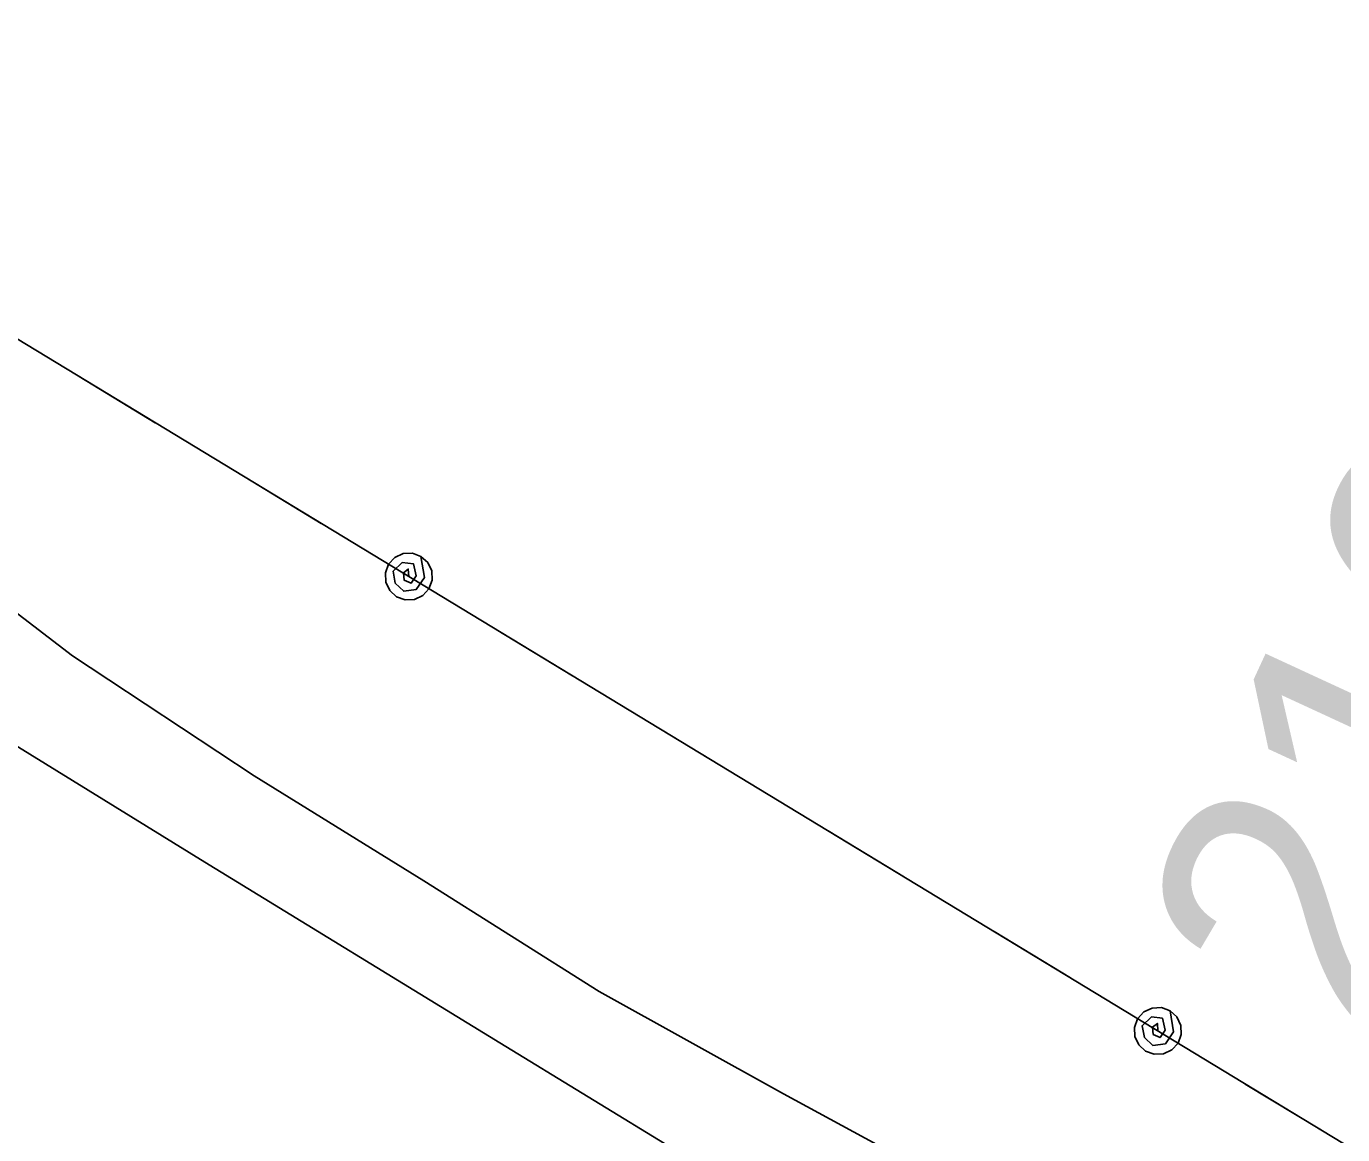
# Model space of a CAD drawing. Extents: x 3355677 to 3393573, y 612928 to 638357.
# Drawn here: x 3370865 to 3371366, y 624697 to 625120 of the extents above; entities that cross this region are included whole.
import ezdxf

# ---------------------------------------------------------------- set-up
doc = ezdxf.new("R2010")
doc.units = 0
for name, color, linetype in [('V-RAIL-TRAK', 7, 'Continuous'), ('V-SURV-IDEN', 7, 'Continuous'), ('V-TOPO-SHOR', 7, 'Continuous'), ('V-UTIL-LINE', 7, 'Continuous')]:
    doc.layers.add(name, color=color, linetype=linetype)

msp = doc.modelspace()

# ---------------------------------------------------------------- linework, layer by layer
at = {"layer": 'V-RAIL-TRAK'}
msp.add_lwpolyline([(3371460.74, 624476.42), (3371358.41, 624539.1), (3371251.26, 624605.05), (3371146.13, 624670.57), (3371045, 624732.43), (3370932.64, 624801.25), (3370837.53, 624859.83), (3370765.3, 624904.88), (3370730.58, 624925.83), (3370672.99, 624960.6), (3370591.53, 625010.98), (3370538.16, 625044.15), (3370537.3, 625044.65), (3370521.7, 625053.59), (3370440.64, 625103.56), (3370345.93, 625161.32)], dxfattribs=at)
at = {"layer": 'V-TOPO-SHOR'}
msp.add_lwpolyline([(3370596.89, 625127.69), (3370587.09, 625097.8), (3370590.01, 625080.69), (3370603.02, 625062.91), (3370631.42, 625043.04), (3370670.12, 625016.35), (3370705.01, 625001.46), (3370752.33, 624967.69), (3370804.47, 624939.47), (3370882.1, 624879.93), (3370951.45, 624834.18), (3371016.09, 624794.09), (3371082.95, 624752.01), (3371153.2, 624712.98), (3371224.3, 624674.23), (3371292.53, 624629.06), (3371360.25, 624588.09), (3371434.94, 624544.26)], dxfattribs=at)
at = {"layer": 'V-UTIL-LINE'}
for points in [[(3370599.11, 625159.68), (3372100.07, 624248.95), (3374010.01, 623067.38), (3375042.47, 622420.24), (3377493.47, 620930.22), (3377817.56, 620611.13), (3378636.12, 620112.98)], [(3370884.65, 624986.42), (3370913.72, 624968.78)], [(3370947.92, 624948.03), (3370976.99, 624930.4)], [(3371010.33, 624910.16), (3371010.16, 624913.04), (3371008.33, 624911.59), (3371008.57, 624908.85), (3371011.22, 624907.62), (3371013.12, 624910.44), (3371012.12, 624915.02), (3371007.88, 624915.51), (3371004.34, 624912.17), (3371005.21, 624907.68), (3371008.43, 624904.58), (3371013.21, 624905.28), (3371016.33, 624909.81), (3371015, 624917.86), (3371011.7, 624919.06), (3371008.19, 624918.91), (3371005.01, 624917.42), (3371002.63, 624914.83), (3371001.43, 624911.53), (3371001.59, 624908.02), (3371003.07, 624904.84), (3371005.66, 624902.47), (3371008.96, 624901.27), (3371012.47, 624901.42), (3371015.65, 624902.91), (3371018.02, 624905.49), (3371019.22, 624908.8), (3371019.07, 624912.3), (3371017.59, 624915.49), (3371015, 624917.86)], [(3371043.67, 624889.93), (3371072.74, 624872.3)], [(3371106.94, 624851.55), (3371136.01, 624833.91)], [(3371170.2, 624813.16), (3371199.27, 624795.52)], [(3371233.47, 624774.77), (3371262.53, 624757.14)], [(3371295.87, 624736.91), (3371295.7, 624739.78), (3371293.88, 624738.33), (3371294.11, 624735.59), (3371296.77, 624734.36), (3371298.67, 624737.18), (3371297.66, 624741.76), (3371293.43, 624742.25), (3371289.89, 624738.92), (3371290.75, 624734.42), (3371293.98, 624731.33), (3371298.75, 624732.02), (3371301.88, 624736.55), (3371300.54, 624744.6), (3371297.24, 624745.8), (3371293.74, 624745.65), (3371290.55, 624744.16), (3371288.18, 624741.57), (3371286.98, 624738.27), (3371287.13, 624734.77), (3371288.62, 624731.58), (3371291.21, 624729.21), (3371294.51, 624728.01), (3371298.01, 624728.16), (3371301.2, 624729.65), (3371303.57, 624732.24), (3371304.77, 624735.54), (3371304.62, 624739.04), (3371303.13, 624742.23), (3371300.54, 624744.6)], [(3371329.22, 624716.67), (3371358.29, 624699.04)]]:
    msp.add_lwpolyline(points, dxfattribs=at)

# ---------------------------------------------------------------- texts
at = {"layer": 'V-SURV-IDEN'}
msp.add_text('2166+23.6', height=100, rotation=65.2019, dxfattribs=at).set_placement((3371377.48, 624730.08))

doc.saveas('drawing.dxf')
